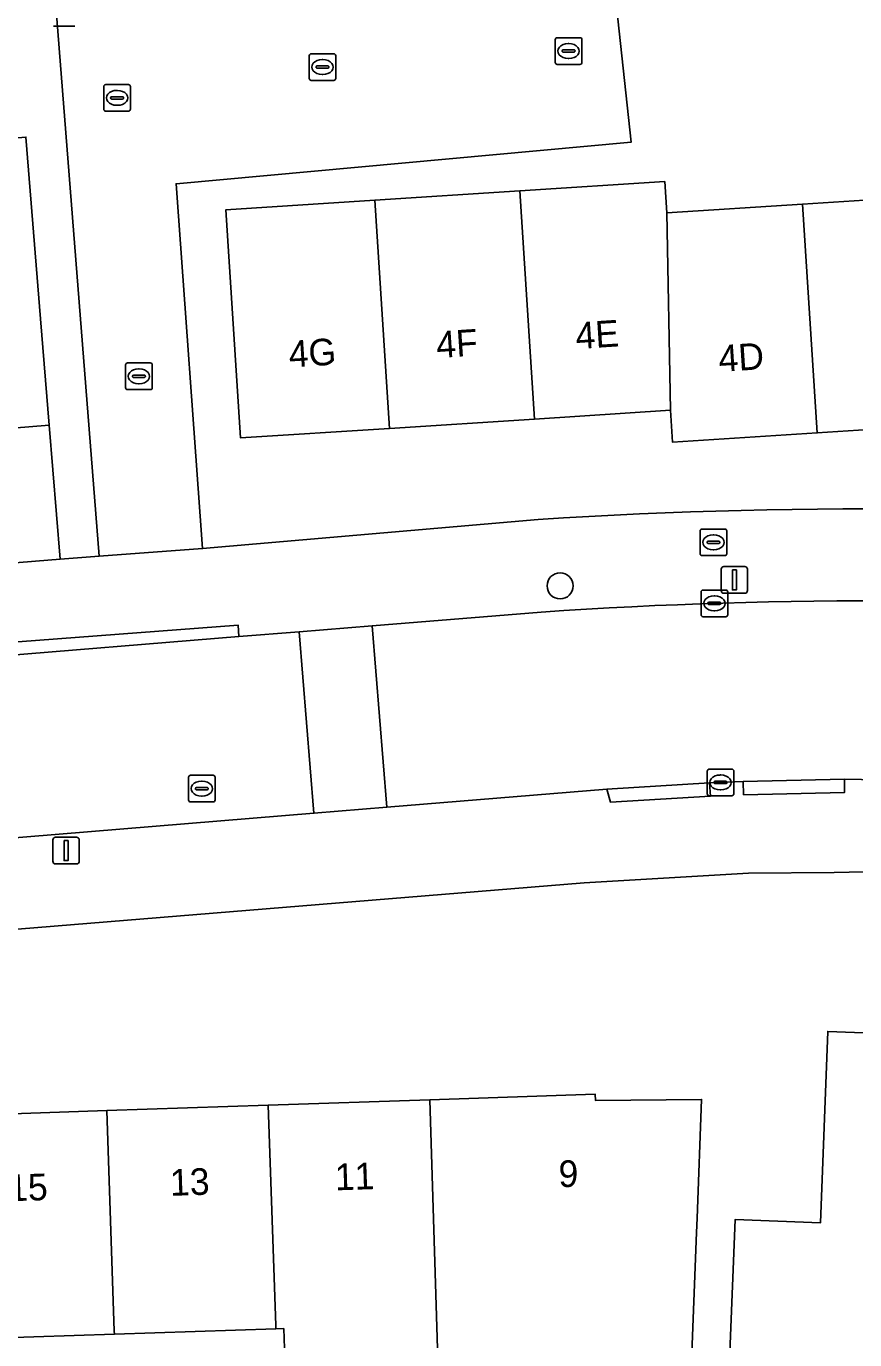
# Model space of a CAD drawing. Extents: x 163008 to 163854, y 382777 to 383982.
# Drawn here: x 163310.48 to 163341.6, y 383521.41 to 383570.73 of the extents above; entities that cross this region are included whole.
import ezdxf

# ---------------------------------------------------------------- set-up
doc = ezdxf.new("R2010")
doc.units = 0
for name, color, linetype in [('IMGEO_Boom', 7, 'Continuous'), ('IMGEO_Brandkraan', 7, 'Continuous'), ('IMGEO_Erf', 7, 'Continuous'), ('IMGEO_Kolk', 7, 'Continuous'), ('IMGEO_Lichtmast', 7, 'Continuous'), ('IMGEO_Pand', 7, 'Continuous'), ('IMGEO_Pand_nummerreeks', 7, 'Continuous'), ('IMGEO_Rijbaan_lokaal_open', 7, 'Continuous'), ('IMGEO_Rioolput', 7, 'Continuous'), ('IMGEO_Voetpad_open', 7, 'Continuous')]:
    doc.layers.add(name, color=color, linetype=linetype)

msp = doc.modelspace()

# ---------------------------------------------------------------- linework, layer by layer
at = {"layer": 'IMGEO_Boom'}
msp.add_circle((163330.536, 383549.719), 0.489, dxfattribs=at)
at = {"layer": 'IMGEO_Brandkraan'}
for p, q in [((163335.797, 383550.928), (163335.797, 383551.78)), ((163335.872, 383551.854), (163336.724, 383551.854)), ((163336.798, 383551.78), (163336.798, 383550.928)), ((163336.056, 383551.348), (163336.056, 383551.36)), ((163336.494, 383551.311), (163336.096, 383551.311)), ((163336.099, 383551.397), (163336.497, 383551.397)), ((163336.285, 383551.634), (163336.31, 383551.634)), ((163336.54, 383551.36), (163336.54, 383551.348)), ((163336.724, 383550.854), (163335.872, 383550.854)), ((163336.308, 383551.074), (163336.283, 383551.074))]:
    msp.add_line(p, q, dxfattribs=at)
for points in [[(163335.797, 383550.928), (163335.797, 383551.78)], [(163335.872, 383551.854), (163336.724, 383551.854)], [(163336.798, 383551.78), (163336.798, 383550.928)], [(163336.724, 383550.854), (163335.872, 383550.854)]]:
    msp.add_lwpolyline(points, dxfattribs=at)
for centre, radius, start, end in [((163335.874, 383551.778), 0.0765, 91.552, 178.448), ((163335.874, 383551.778), 0.0765, 91.552, 178.448), ((163336.722, 383551.778), 0.0765, 1.552, 88.448), ((163336.722, 383551.778), 0.0765, 1.552, 88.448), ((163336.096, 383551.357), 0.0403, 85.8775, 175.7526), ((163336.093, 383551.347), 0.0366, 178.938, 274.7102), ((163336.497, 383551.354), 0.043, 264.8664, 352.4533), ((163336.501, 383551.359), 0.0386, 1.7309, 96.639), ((163335.874, 383550.93), 0.0765, 181.552, 268.448), ((163335.874, 383550.93), 0.0765, 181.552, 268.448), ((163336.722, 383550.93), 0.0765, 271.552, 358.448), ((163336.722, 383550.93), 0.0765, 271.552, 358.448)]:
    msp.add_arc(centre, radius, start, end, dxfattribs=at)
for centre, major_axis, ratio, start_param, end_param in [((163336.284, 383551.354), (-0.387, 0.002), 0.722429, 4.712389, 7.853982), ((163336.309, 383551.354), (-0.39, 0.002), 0.717154, 1.570796, 4.712389)]:
    msp.add_ellipse(centre, major_axis=major_axis, ratio=ratio, start_param=start_param, end_param=end_param, dxfattribs=at)
at = {"layer": 'IMGEO_Erf'}
for points in [[(163332.458, 383573.341), (163333.201, 383566.381), (163316.11, 383564.819), (163317.103, 383551.118), (163329.707, 383552.216)], [(163360.245, 383551.79), (163362.42, 383551.44), (163362.071, 383556.869), (163356.489, 383556.51), (163351.058, 383556.161), (163345.628, 383555.812), (163340.197, 383555.462), (163334.765, 383555.113), (163334.687, 383556.312), (163329.575, 383555.983), (163324.131, 383555.633), (163318.534, 383555.273), (163317.983, 383563.841), (163323.581, 383564.201), (163329.025, 383564.551), (163334.47, 383564.901), (163334.545, 383563.728), (163339.646, 383564.056), (163345.077, 383564.405), (163350.507, 383564.755), (163355.937, 383565.104), (163355.731, 383568.306), (163355.525, 383571.498)], [(163340.828, 383538.952), (163337.61, 383538.928), (163331.439, 383538.568), (163252.404, 383532.102)], [(163336.918, 383520.925), (163337.109, 383525.921), (163340.316, 383525.798), (163340.592, 383532.986), (163346.94, 383532.743)], [(163307.438, 383529.809), (163313.506, 383530.012), (163319.575, 383530.215), (163325.643, 383530.418), (163331.858, 383530.626), (163331.866, 383530.397), (163335.853, 383530.431), (163335.683, 383525.976), (163335.662, 383525.435), (163335.376, 383517.99), (163331.987, 383518.12), (163331.861, 383518.116), (163331.889, 383518.835), (163326.003, 383518.638), (163320.272, 383518.447), (163320.156, 383521.83), (163319.857, 383521.82), (163313.791, 383521.617), (163307.723, 383521.414)]]:
    msp.add_lwpolyline(points, dxfattribs=at)
msp.add_lwpolyline([(163311.756, 383550.72), (163311.347, 383555.751), (163307.35, 383555.425), (163307.431, 383554.428), (163301.232, 383553.924), (163295.181, 383553.432), (163289.13, 383552.94), (163283.079, 383552.448), (163277.029, 383551.956), (163270.977, 383551.464), (163264.926, 383550.972), (163258.875, 383550.48), (163252.824, 383549.988), (163246.773, 383549.496), (163240.722, 383549.004), (163234.672, 383548.512), (163228.472, 383548.008), (163228.776, 383543.576), (163233.801, 383544.382)], close=True, dxfattribs=at)
for centre, radius, start, end in [((163342.233, 383355.387), 197.227, 84.76017, 93.64141), ((163344.17, 383405.903), 133.091, 83.69518, 91.43898)]:
    msp.add_arc(centre, radius, start, end, dxfattribs=at)
at = {"layer": 'IMGEO_Kolk'}
for p, q in [((163321.11, 383568.775), (163321.11, 383569.627)), ((163321.185, 383569.701), (163322.037, 383569.701)), ((163322.111, 383569.627), (163322.111, 383568.775)), ((163321.369, 383569.195), (163321.369, 383569.207)), ((163321.807, 383569.158), (163321.409, 383569.158)), ((163321.412, 383569.244), (163321.81, 383569.244)), ((163321.598, 383569.481), (163321.623, 383569.481)), ((163321.853, 383569.207), (163321.853, 383569.195)), ((163322.037, 383568.701), (163321.185, 383568.701)), ((163321.621, 383568.921), (163321.596, 383568.921)), ((163314.215, 383557.163), (163314.215, 383558.015)), ((163314.29, 383558.089), (163315.142, 383558.089)), ((163314.703, 383557.869), (163314.728, 383557.869)), ((163315.216, 383558.015), (163315.216, 383557.163)), ((163314.474, 383557.583), (163314.474, 383557.595)), ((163314.912, 383557.546), (163314.514, 383557.546)), ((163314.517, 383557.632), (163314.915, 383557.632)), ((163314.726, 383557.309), (163314.701, 383557.309)), ((163314.958, 383557.595), (163314.958, 383557.583)), ((163315.142, 383557.089), (163314.29, 383557.089)), ((163335.832, 383548.636), (163335.832, 383549.488)), ((163335.907, 383549.562), (163336.759, 383549.562)), ((163336.32, 383549.342), (163336.345, 383549.342)), ((163336.833, 383549.488), (163336.833, 383548.636)), ((163336.091, 383549.056), (163336.091, 383549.068)), ((163336.529, 383549.019), (163336.131, 383549.019)), ((163336.134, 383549.105), (163336.532, 383549.105)), ((163336.343, 383548.782), (163336.318, 383548.782)), ((163336.575, 383549.068), (163336.575, 383549.056)), ((163336.759, 383548.562), (163335.907, 383548.562)), ((163336.063, 383541.911), (163336.063, 383542.763)), ((163336.138, 383542.837), (163336.99, 383542.837)), ((163336.365, 383542.38), (163336.763, 383542.38)), ((163336.551, 383542.617), (163336.576, 383542.617)), ((163337.064, 383542.763), (163337.064, 383541.911)), ((163336.322, 383542.331), (163336.322, 383542.343)), ((163336.76, 383542.294), (163336.362, 383542.294)), ((163336.574, 383542.057), (163336.549, 383542.057)), ((163336.806, 383542.343), (163336.806, 383542.331)), ((163336.99, 383541.837), (163336.138, 383541.837))]:
    msp.add_line(p, q, dxfattribs=at)
for points in [[(163321.11, 383568.775), (163321.11, 383569.627)], [(163321.185, 383569.701), (163322.037, 383569.701)], [(163322.111, 383569.627), (163322.111, 383568.775)], [(163322.037, 383568.701), (163321.185, 383568.701)], [(163314.215, 383557.163), (163314.215, 383558.015)], [(163314.29, 383558.089), (163315.142, 383558.089)], [(163315.216, 383558.015), (163315.216, 383557.163)], [(163315.142, 383557.089), (163314.29, 383557.089)], [(163335.832, 383548.636), (163335.832, 383549.488)], [(163335.907, 383549.562), (163336.759, 383549.562)], [(163336.833, 383549.488), (163336.833, 383548.636)], [(163336.759, 383548.562), (163335.907, 383548.562)], [(163336.063, 383541.911), (163336.063, 383542.763)], [(163336.138, 383542.837), (163336.99, 383542.837)], [(163337.064, 383542.763), (163337.064, 383541.911)], [(163336.99, 383541.837), (163336.138, 383541.837)]]:
    msp.add_lwpolyline(points, dxfattribs=at)
for centre, radius, start, end in [((163321.187, 383569.625), 0.0765, 91.552, 178.448), ((163321.187, 383569.625), 0.0765, 91.552, 178.448), ((163322.035, 383569.625), 0.0765, 1.552, 88.448), ((163322.035, 383569.625), 0.0765, 1.552, 88.448), ((163321.409, 383569.204), 0.0403, 85.8775, 175.7526), ((163321.406, 383569.194), 0.0366, 178.938, 274.7102), ((163321.81, 383569.201), 0.043, 264.8664, 352.4533), ((163321.814, 383569.206), 0.0386, 1.7309, 96.639), ((163321.187, 383568.777), 0.0765, 181.552, 268.448), ((163321.187, 383568.777), 0.0765, 181.552, 268.448), ((163322.035, 383568.777), 0.0765, 271.552, 358.448), ((163322.035, 383568.777), 0.0765, 271.552, 358.448), ((163314.292, 383558.013), 0.0765, 91.552, 178.448), ((163314.292, 383558.013), 0.0765, 91.552, 178.448), ((163315.14, 383558.013), 0.0765, 1.552, 88.448), ((163315.14, 383558.013), 0.0765, 1.552, 88.448), ((163314.514, 383557.592), 0.0403, 85.8775, 175.7526), ((163314.511, 383557.582), 0.0366, 178.938, 274.7102), ((163314.915, 383557.589), 0.043, 264.8664, 352.4533), ((163314.919, 383557.594), 0.0386, 1.7309, 96.639), ((163314.292, 383557.165), 0.0765, 181.552, 268.448), ((163314.292, 383557.165), 0.0765, 181.552, 268.448), ((163315.14, 383557.165), 0.0765, 271.552, 358.448), ((163315.14, 383557.165), 0.0765, 271.552, 358.448), ((163335.909, 383549.486), 0.0765, 91.552, 178.448), ((163335.909, 383549.486), 0.0765, 91.552, 178.448), ((163336.757, 383549.486), 0.0765, 1.552, 88.448), ((163336.757, 383549.486), 0.0765, 1.552, 88.448), ((163336.131, 383549.065), 0.0403, 85.8775, 175.7526), ((163336.128, 383549.055), 0.0366, 178.938, 274.7102), ((163336.532, 383549.062), 0.043, 264.8664, 352.4533), ((163336.536, 383549.067), 0.0386, 1.7309, 96.639), ((163335.909, 383548.638), 0.0765, 181.552, 268.448), ((163335.909, 383548.638), 0.0765, 181.552, 268.448), ((163336.757, 383548.638), 0.0765, 271.552, 358.448), ((163336.757, 383548.638), 0.0765, 271.552, 358.448), ((163336.14, 383542.761), 0.0765, 91.552, 178.448), ((163336.14, 383542.761), 0.0765, 91.552, 178.448), ((163336.362, 383542.34), 0.0403, 85.8775, 175.7526), ((163336.767, 383542.342), 0.0386, 1.7309, 96.639), ((163336.988, 383542.761), 0.0765, 1.552, 88.448), ((163336.988, 383542.761), 0.0765, 1.552, 88.448), ((163336.14, 383541.913), 0.0765, 181.552, 268.448), ((163336.14, 383541.913), 0.0765, 181.552, 268.448), ((163336.359, 383542.33), 0.0366, 178.938, 274.7102), ((163336.763, 383542.337), 0.043, 264.8664, 352.4533), ((163336.988, 383541.913), 0.0765, 271.552, 358.448), ((163336.988, 383541.913), 0.0765, 271.552, 358.448)]:
    msp.add_arc(centre, radius, start, end, dxfattribs=at)
for centre, major_axis, ratio, start_param, end_param in [((163321.597, 383569.201), (-0.387, 0.002), 0.722429, 4.712389, 7.853982), ((163321.622, 383569.201), (-0.39, 0.002), 0.717154, 1.570796, 4.712389), ((163314.702, 383557.589), (-0.387, 0.002), 0.722429, 4.712389, 7.853982), ((163314.727, 383557.589), (-0.39, 0.002), 0.717154, 1.570796, 4.712389), ((163336.319, 383549.062), (-0.387, 0.002), 0.722429, 4.712389, 7.853982), ((163336.344, 383549.062), (-0.39, 0.002), 0.717154, 1.570796, 4.712389), ((163336.55, 383542.337), (-0.387, 0.002), 0.722429, 4.712389, 7.853982), ((163336.575, 383542.337), (-0.39, 0.002), 0.717154, 1.570796, 4.712389)]:
    msp.add_ellipse(centre, major_axis=major_axis, ratio=ratio, start_param=start_param, end_param=end_param, dxfattribs=at)
at = {"layer": 'IMGEO_Lichtmast'}
for p, q in [((163312.301, 383570.733), (163311.511, 383570.733)), ((163311.511, 383570.733), (163312.301, 383570.733)), ((163336.587, 383549.543), (163336.587, 383550.343)), ((163336.587, 383550.343), (163336.587, 383549.543)), ((163336.687, 383550.443), (163337.477, 383550.443)), ((163337.477, 383550.443), (163336.687, 383550.443)), ((163337.577, 383550.343), (163337.577, 383549.543)), ((163337.577, 383549.543), (163337.577, 383550.343)), ((163337.477, 383549.443), (163336.687, 383549.443)), ((163336.687, 383549.443), (163337.477, 383549.443)), ((163311.481, 383539.379), (163311.481, 383540.179)), ((163311.481, 383540.179), (163311.481, 383539.379)), ((163311.581, 383540.279), (163312.371, 383540.279)), ((163312.371, 383540.279), (163311.581, 383540.279)), ((163312.471, 383540.179), (163312.471, 383539.379)), ((163312.471, 383539.379), (163312.471, 383540.179)), ((163312.371, 383539.279), (163311.581, 383539.279)), ((163311.581, 383539.279), (163312.371, 383539.279))]:
    msp.add_line(p, q, dxfattribs=at)
for points in [[(163337.007, 383550.318), (163337.157, 383550.318), (163337.157, 383549.568), (163337.007, 383549.568), (163337.007, 383550.318)], [(163311.901, 383540.154), (163312.051, 383540.154), (163312.051, 383539.404), (163311.901, 383539.404), (163311.901, 383540.154)]]:
    msp.add_lwpolyline(points, dxfattribs=at)
for centre, start, end in [((163336.687, 383550.343), 90, 180), ((163336.687, 383550.343), 90, 180), ((163337.477, 383550.343), 0, 90), ((163337.477, 383550.343), 360, 90), ((163336.687, 383549.543), 180, 270), ((163336.687, 383549.543), 180, 270), ((163337.477, 383549.543), 270, 0), ((163337.477, 383549.543), 270, 0), ((163311.581, 383540.179), 90, 180), ((163311.581, 383540.179), 90, 180), ((163312.371, 383540.179), 0, 90), ((163312.371, 383540.179), 360, 90), ((163311.581, 383539.379), 180, 270), ((163311.581, 383539.379), 180, 270), ((163312.371, 383539.379), 270, 0), ((163312.371, 383539.379), 270, 0)]:
    msp.add_arc(centre, 0.1, start, end, dxfattribs=at)
at = {"layer": 'IMGEO_Pand'}
for points in [[(163300.344, 383564.842), (163301.232, 383553.924), (163307.431, 383554.428), (163307.35, 383555.425), (163311.347, 383555.751), (163311.022, 383559.747), (163310.467, 383566.575), (163306.261, 383566.234), (163306.333, 383565.349)], [(163334.545, 383563.728), (163334.47, 383564.901), (163329.025, 383564.551), (163329.575, 383555.983), (163334.687, 383556.312)], [(163323.581, 383564.201), (163317.983, 383563.841), (163318.534, 383555.273), (163324.131, 383555.633)], [(163323.581, 383564.201), (163324.131, 383555.633), (163329.575, 383555.983), (163329.025, 383564.551)], [(163339.646, 383564.056), (163340.197, 383555.462), (163345.628, 383555.812), (163345.077, 383564.405)], [(163339.646, 383564.056), (163334.545, 383563.728), (163334.687, 383556.312), (163334.765, 383555.113), (163340.197, 383555.462)], [(163346.94, 383532.743), (163340.592, 383532.986), (163340.316, 383525.798), (163337.109, 383525.921), (163336.918, 383520.925), (163336.853, 383519.241), (163340.295, 383519.109), (163340.339, 383520.264), (163346.454, 383520.029), (163346.558, 383522.749), (163346.595, 383523.719)], [(163335.662, 383525.435), (163335.683, 383525.976), (163335.853, 383530.431), (163331.866, 383530.397), (163331.858, 383530.626), (163325.643, 383530.418), (163326.003, 383518.638), (163331.889, 383518.835), (163331.861, 383518.116), (163331.987, 383518.12), (163335.376, 383517.99)], [(163313.791, 383521.617), (163319.857, 383521.82), (163319.856, 383521.938), (163319.575, 383530.215), (163313.506, 383530.012), (163313.787, 383521.732)], [(163325.643, 383530.418), (163319.575, 383530.215), (163319.856, 383521.938), (163319.857, 383521.82), (163320.156, 383521.83), (163320.272, 383518.447), (163326.003, 383518.638)], [(163313.791, 383521.617), (163313.787, 383521.732), (163313.506, 383530.012), (163307.438, 383529.809), (163307.719, 383521.526), (163307.723, 383521.414)]]:
    msp.add_lwpolyline(points, close=True, dxfattribs=at)
at = {"layer": 'IMGEO_Rijbaan_lokaal_open'}
for points in [[(163320.417, 383572.28), (163317.407, 383572.014), (163314.396, 383571.749), (163311.595, 383571.502), (163313.222, 383550.839), (163317.103, 383551.118), (163316.11, 383564.819), (163333.201, 383566.381), (163332.458, 383573.341), (163329.448, 383573.076), (163326.438, 383572.81), (163323.427, 383572.545)], [(163270.143, 383543.885), (163270.708, 383537.014), (163321.291, 383541.183), (163320.736, 383547.998), (163318.471, 383547.814), (163308.699, 383547.019)], [(163324.032, 383541.409), (163323.477, 383548.221), (163320.736, 383547.998), (163321.291, 383541.183)]]:
    msp.add_lwpolyline(points, close=True, dxfattribs=at)
msp.add_lwpolyline([(163329.819, 383548.736), (163323.477, 383548.221), (163324.032, 383541.409), (163332.297, 383542.09), (163336.154, 383542.321), (163337.417, 383542.373), (163341.214, 383542.459), (163348.833, 383542.316), (163359.981, 383541.417), (163366.895, 383540.628), (163371.116, 383539.995), (163377.463, 383538.905), (163378.74, 383545.94), (163375.035, 383546.444), (163368.792, 383547.248), (163364.37, 383547.818), (163362.502, 383548.004), (163357.158, 383548.536)], dxfattribs=at)
msp.add_arc((163342.161, 383367.127), 182.028, 85.27403, 93.88768, dxfattribs=at)
at = {"layer": 'IMGEO_Rioolput'}
for p, q in [((163330.355, 383569.377), (163330.355, 383570.229)), ((163330.43, 383570.303), (163331.282, 383570.303)), ((163330.843, 383570.083), (163330.868, 383570.083)), ((163331.356, 383570.229), (163331.356, 383569.377)), ((163330.614, 383569.797), (163330.614, 383569.809)), ((163331.052, 383569.76), (163330.654, 383569.76)), ((163330.657, 383569.846), (163331.055, 383569.846)), ((163330.866, 383569.523), (163330.841, 383569.523)), ((163331.098, 383569.809), (163331.098, 383569.797)), ((163331.282, 383569.303), (163330.43, 383569.303)), ((163313.468, 383568.545), (163314.32, 383568.545)), ((163313.393, 383567.619), (163313.393, 383568.471)), ((163313.652, 383568.039), (163313.652, 383568.051)), ((163313.695, 383568.088), (163314.093, 383568.088)), ((163313.881, 383568.325), (163313.906, 383568.325)), ((163314.136, 383568.051), (163314.136, 383568.039)), ((163314.394, 383568.471), (163314.394, 383567.619)), ((163314.32, 383567.545), (163313.468, 383567.545)), ((163314.09, 383568.002), (163313.692, 383568.002)), ((163313.904, 383567.765), (163313.879, 383567.765)), ((163316.576, 383541.679), (163316.576, 383542.531)), ((163316.651, 383542.605), (163317.503, 383542.605)), ((163317.064, 383542.385), (163317.089, 383542.385)), ((163317.577, 383542.531), (163317.577, 383541.679)), ((163316.835, 383542.099), (163316.835, 383542.111)), ((163317.273, 383542.062), (163316.875, 383542.062)), ((163316.878, 383542.148), (163317.276, 383542.148)), ((163317.319, 383542.111), (163317.319, 383542.099)), ((163317.503, 383541.605), (163316.651, 383541.605)), ((163317.087, 383541.825), (163317.062, 383541.825))]:
    msp.add_line(p, q, dxfattribs=at)
for points in [[(163330.355, 383569.377), (163330.355, 383570.229)], [(163330.43, 383570.303), (163331.282, 383570.303)], [(163331.356, 383570.229), (163331.356, 383569.377)], [(163331.282, 383569.303), (163330.43, 383569.303)], [(163313.468, 383568.545), (163314.32, 383568.545)], [(163313.393, 383567.619), (163313.393, 383568.471)], [(163314.394, 383568.471), (163314.394, 383567.619)], [(163314.32, 383567.545), (163313.468, 383567.545)], [(163316.576, 383541.679), (163316.576, 383542.531)], [(163316.651, 383542.605), (163317.503, 383542.605)], [(163317.577, 383542.531), (163317.577, 383541.679)], [(163317.503, 383541.605), (163316.651, 383541.605)]]:
    msp.add_lwpolyline(points, dxfattribs=at)
for centre, radius, start, end in [((163330.432, 383570.227), 0.0765, 91.552, 178.448), ((163330.432, 383570.227), 0.0765, 91.552, 178.448), ((163331.28, 383570.227), 0.0765, 1.552, 88.448), ((163331.28, 383570.227), 0.0765, 1.552, 88.448), ((163330.654, 383569.806), 0.0403, 85.8775, 175.7526), ((163330.651, 383569.796), 0.0366, 178.938, 274.7102), ((163331.055, 383569.803), 0.043, 264.8664, 352.4533), ((163331.059, 383569.808), 0.0386, 1.7309, 96.639), ((163330.432, 383569.379), 0.0765, 181.552, 268.448), ((163330.432, 383569.379), 0.0765, 181.552, 268.448), ((163331.28, 383569.379), 0.0765, 271.552, 358.448), ((163331.28, 383569.379), 0.0765, 271.552, 358.448), ((163313.47, 383568.469), 0.0765, 91.552, 178.448), ((163313.47, 383568.469), 0.0765, 91.552, 178.448), ((163314.318, 383568.469), 0.0765, 1.552, 88.448), ((163314.318, 383568.469), 0.0765, 1.552, 88.448), ((163313.692, 383568.048), 0.0403, 85.8775, 175.7526), ((163313.689, 383568.038), 0.0366, 178.938, 274.7102), ((163314.093, 383568.045), 0.043, 264.8664, 352.4533), ((163314.097, 383568.05), 0.0386, 1.7309, 96.639), ((163313.47, 383567.621), 0.0765, 181.552, 268.448), ((163313.47, 383567.621), 0.0765, 181.552, 268.448), ((163314.318, 383567.621), 0.0765, 271.552, 358.448), ((163314.318, 383567.621), 0.0765, 271.552, 358.448), ((163316.653, 383542.529), 0.0765, 91.552, 178.448), ((163316.653, 383542.529), 0.0765, 91.552, 178.448), ((163317.501, 383542.529), 0.0765, 1.552, 88.448), ((163317.501, 383542.529), 0.0765, 1.552, 88.448), ((163316.875, 383542.108), 0.0403, 85.8775, 175.7526), ((163316.872, 383542.098), 0.0366, 178.938, 274.7102), ((163317.276, 383542.105), 0.043, 264.8664, 352.4533), ((163317.28, 383542.11), 0.0386, 1.7309, 96.639), ((163316.653, 383541.681), 0.0765, 181.552, 268.448), ((163316.653, 383541.681), 0.0765, 181.552, 268.448), ((163317.501, 383541.681), 0.0765, 271.552, 358.448), ((163317.501, 383541.681), 0.0765, 271.552, 358.448)]:
    msp.add_arc(centre, radius, start, end, dxfattribs=at)
for centre, major_axis, ratio, start_param, end_param in [((163330.842, 383569.803), (-0.387, 0.002), 0.722429, 4.712389, 7.853982), ((163330.867, 383569.803), (-0.39, 0.002), 0.717154, 1.570796, 4.712389), ((163313.88, 383568.045), (-0.387, 0.002), 0.722429, 4.712389, 7.853982), ((163313.905, 383568.045), (-0.39, 0.002), 0.717154, 1.570796, 4.712389), ((163317.063, 383542.105), (-0.387, 0.002), 0.722429, 4.712389, 7.853982), ((163317.088, 383542.105), (-0.39, 0.002), 0.717154, 1.570796, 4.712389)]:
    msp.add_ellipse(centre, major_axis=major_axis, ratio=ratio, start_param=start_param, end_param=end_param, dxfattribs=at)
at = {"layer": 'IMGEO_Voetpad_open'}
for points in [[(163310.467, 383566.575), (163311.022, 383559.747), (163311.347, 383555.751), (163311.756, 383550.72), (163313.222, 383550.839), (163311.595, 383571.502), (163311.387, 383571.484), (163310.848, 383577.587), (163308.367, 383577.369)], [(163329.707, 383552.216), (163317.103, 383551.118), (163313.222, 383550.839), (163311.756, 383550.72), (163233.801, 383544.382)], [(163236.625, 383541.161), (163267.352, 383543.659), (163270.143, 383543.885), (163308.699, 383547.019), (163308.661, 383547.506), (163318.437, 383548.246), (163318.471, 383547.814), (163320.736, 383547.998), (163323.477, 383548.221), (163329.819, 383548.736)], [(163395.217, 383534.84), (163395.072, 383534.362), (163391.347, 383535.502), (163391.492, 383535.979), (163384.105, 383537.765), (163380.213, 383538.433), (163377.463, 383538.905), (163371.116, 383539.995), (163371.044, 383539.501), (163366.823, 383540.134), (163366.895, 383540.628), (163359.981, 383541.417), (163348.833, 383542.316), (163341.214, 383542.459), (163341.226, 383541.96), (163337.429, 383541.874), (163337.417, 383542.373), (163336.154, 383542.321), (163336.185, 383541.822), (163332.427, 383541.598), (163332.297, 383542.09), (163324.032, 383541.409), (163321.291, 383541.183), (163270.708, 383537.014)], [(163239.015, 383531.007), (163250.409, 383531.939), (163252.404, 383532.102), (163331.439, 383538.568), (163337.61, 383538.928), (163340.828, 383538.952)]]:
    msp.add_lwpolyline(points, dxfattribs=at)
for points in [[(163318.471, 383547.814), (163318.437, 383548.246), (163308.661, 383547.506), (163308.699, 383547.019)], [(163337.417, 383542.373), (163337.429, 383541.874), (163341.226, 383541.96), (163341.214, 383542.459)], [(163336.154, 383542.321), (163332.297, 383542.09), (163332.427, 383541.598), (163336.185, 383541.822)]]:
    msp.add_lwpolyline(points, close=True, dxfattribs=at)
for centre, radius, start, end in [((163342.233, 383355.387), 197.227, 84.76017, 93.64141), ((163342.161, 383367.127), 182.028, 85.27403, 93.88768), ((163344.17, 383405.903), 133.091, 83.69518, 91.43898)]:
    msp.add_arc(centre, radius, start, end, dxfattribs=at)

# ---------------------------------------------------------------- texts
at = {"layer": 'IMGEO_Pand_nummerreeks'}
for s, rotation, p in [('4E', 3.6803, (163331.144, 383558.61)), ('4F', 3.6803, (163325.911, 383558.273)), ('4G', 3.6803, (163320.371, 383557.917)), ('4D', 3.6795, (163336.517, 383557.751)), ('9', 0.0745, (163330.477, 383527.145)), ('15', 1.916, (163309.816, 383526.607)), ('13', 1.916, (163315.897, 383526.811)), ('11', 1.9137, (163322.091, 383527.017))]:
    msp.add_text(s, height=1, rotation=rotation, dxfattribs=at).set_placement(p)

doc.saveas('drawing.dxf')
